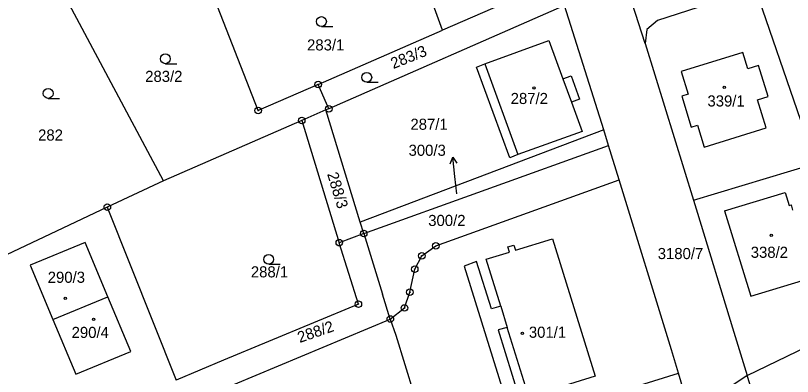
# Model space of a CAD drawing. Extents: x -736345 to -729997, y -1130177 to -1122501.
# Drawn here: x -733663.1 to -733544.4, y -1126554 to -1126498.8 of the extents above; entities that cross this region are included whole.
import ezdxf

# ---------------------------------------------------------------- set-up
doc = ezdxf.new("R2010")
doc.units = 0
for name, color, linetype in [('Vrstva 1', 7, 'Continuous'), ('Vrstva 16', 7, 'Continuous'), ('Vrstva 18', 7, 'Continuous'), ('Vrstva 19', 7, 'Continuous'), ('Vrstva 25', 7, 'Continuous'), ('Vrstva 4', 7, 'Continuous')]:
    doc.layers.add(name, color=color, linetype=linetype)

msp = doc.modelspace()

# ---------------------------------------------------------------- linework, layer by layer
at = {"layer": 'Vrstva 1'}
for points in [[(-733597.87, -1126501.04), (-733604.86, -1126481.77)], [(-733626.01, -1126513.34), (-733635.67, -1126488.52)], [(-733581.06, -1126493.7), (-733597.87, -1126501.04)], [(-733550.09, -1126494.79), (-733543.24, -1126514.79)], [(-733640.45, -1126524.07), (-733655.28, -1126496.28)], [(-733579.25, -1126497.25), (-733615.22, -1126513.06)], [(-733573.26, -1126516.3), (-733579.25, -1126497.25)], [(-733566.94, -1126503.1), (-733568.91, -1126496.91)], [(-733557.3, -1126497.09), (-733565.06, -1126499.56)], [(-733565.06, -1126499.56), (-733566.68, -1126500.95)], [(-733616.86, -1126509.34), (-733597.87, -1126501.04)], [(-733566.68, -1126500.95), (-733566.94, -1126503.1)], [(-733591.41, -1126506.21), (-733581.65, -1126502.63)], [(-733581.65, -1126502.63), (-733579.5, -1126508.49)], [(-733566.94, -1126503.1), (-733559.56, -1126527.04)], [(-733592.69, -1126506.68), (-733591.41, -1126506.21)], [(-733587.59, -1126520.58), (-733592.69, -1126506.68)], [(-733579.5, -1126508.49), (-733578.25, -1126508.03)], [(-733578.25, -1126508.03), (-733576.94, -1126511.61)], [(-733616.86, -1126509.34), (-733626.01, -1126513.34)], [(-733615.22, -1126513.06), (-733616.86, -1126509.34)], [(-733576.94, -1126511.61), (-733578.19, -1126512.07)], [(-733578.19, -1126512.07), (-733576.55, -1126516.53)], [(-733615.69, -1126513.25), (-733619.37, -1126514.86)], [(-733615.22, -1126513.06), (-733615.69, -1126513.25)], [(-733610.44, -1126530.41), (-733615.69, -1126513.25)], [(-733619.37, -1126514.86), (-733640.45, -1126524.07)], [(-733619.37, -1126514.86), (-733613.63, -1126533.54)], [(-733573.26, -1126516.3), (-733610.44, -1126530.41)], [(-733576.55, -1126516.53), (-733586.35, -1126520.07)], [(-733572.52, -1126518.7), (-733573.26, -1126516.3)], [(-733609.9, -1126532.15), (-733572.52, -1126518.7)], [(-733570.91, -1126523.95), (-733572.52, -1126518.7)], [(-733586.35, -1126520.07), (-733587.59, -1126520.58)], [(-733559.56, -1126527.04), (-733540.96, -1126521.43)], [(-733640.45, -1126524.07), (-733649.04, -1126528.12)], [(-733598.89, -1126534.03), (-733570.91, -1126523.95)], [(-733562.92, -1126549.92), (-733570.91, -1126523.95)], [(-733554.81, -1126528.67), (-733545.57, -1126525.85)], [(-733545.57, -1126525.85), (-733544.95, -1126527.87)], [(-733559.56, -1126527.04), (-733558.96, -1126529.01)], [(-733649.04, -1126528.12), (-733670.3, -1126538.13)], [(-733649.04, -1126528.12), (-733638.54, -1126554.54)], [(-733554.81, -1126528.67), (-733550.82, -1126541.74)], [(-733544.95, -1126527.87), (-733544.62, -1126527.77)], [(-733544.37, -1126528.58), (-733544.62, -1126527.77)], [(-733558.96, -1126529.01), (-733553.59, -1126546.54)], [(-733609.9, -1126532.15), (-733610.44, -1126530.41)], [(-733609.9, -1126532.15), (-733613.63, -1126533.54)], [(-733609.9, -1126532.15), (-733607.03, -1126541.39)], [(-733652.41, -1126533.49), (-733660.83, -1126537)], [(-733648.95, -1126541.83), (-733652.41, -1126533.49)], [(-733610.72, -1126542.93), (-733613.63, -1126533.54)], [(-733586.72, -1126534.69), (-733581.1, -1126532.94)], [(-733581.1, -1126532.94), (-733574.56, -1126553.96)], [(-733601.04, -1126535.54), (-733598.89, -1126534.03)], [(-733587.89, -1126534.18), (-733586.97, -1126533.9)], [(-733587.64, -1126534.97), (-733587.89, -1126534.18)], [(-733586.97, -1126533.9), (-733586.72, -1126534.69)], [(-733602.12, -1126537.58), (-733601.04, -1126535.54)], [(-733591.19, -1126536.07), (-733587.64, -1126534.97)], [(-733660.83, -1126537), (-733657.35, -1126545.31)], [(-733592.67, -1126536.43), (-733594.57, -1126537.11)], [(-733594.57, -1126537.11), (-733585.93, -1126564.94)], [(-733590.37, -1126543.64), (-733592.67, -1126536.43)], [(-733588.99, -1126543.23), (-733591.19, -1126536.07)], [(-733602.85, -1126541.11), (-733602.12, -1126537.58)], [(-733551.35, -1126553.85), (-733520.75, -1126539)], [(-733550.82, -1126541.74), (-733541.25, -1126538.82)], [(-733657.35, -1126545.31), (-733648.95, -1126541.83)], [(-733645.47, -1126550.17), (-733648.95, -1126541.83)], [(-733605.84, -1126545.21), (-733607.03, -1126541.39)], [(-733603.66, -1126543.52), (-733602.85, -1126541.11)], [(-733610.72, -1126542.93), (-733631.3, -1126551.52)], [(-733605.84, -1126545.21), (-733603.66, -1126543.52)], [(-733588.99, -1126543.23), (-733590.37, -1126543.64)], [(-733588.99, -1126543.23), (-733587.98, -1126546.49)], [(-733657.35, -1126545.31), (-733653.86, -1126553.63)], [(-733629.74, -1126555.2), (-733605.84, -1126545.21)], [(-733605.84, -1126545.21), (-733604.98, -1126547.67)], [(-733587.98, -1126546.49), (-733589.36, -1126546.87)], [(-733584.72, -1126557.11), (-733587.98, -1126546.49)], [(-733553.59, -1126546.54), (-733551.35, -1126553.85)], [(-733604.98, -1126547.67), (-733600.89, -1126561.13)], [(-733589.36, -1126546.87), (-733585.09, -1126560.72)], [(-733653.86, -1126553.63), (-733645.47, -1126550.17)], [(-733561.83, -1126553.47), (-733562.92, -1126549.92)], [(-733631.3, -1126551.52), (-733638.54, -1126554.54)], [(-733585.09, -1126560.72), (-733561.83, -1126553.47)], [(-733560.79, -1126557.13), (-733561.83, -1126553.47)], [(-733574.56, -1126553.96), (-733584.72, -1126557.11)], [(-733551.35, -1126553.85), (-733559.99, -1126559.66)], [(-733549.66, -1126559.09), (-733551.35, -1126553.85)]]:
    msp.add_lwpolyline(points, dxfattribs=at)
at = {"layer": 'Vrstva 16'}
msp.add_lwpolyline([(-733595.68, -1126526.09), (-733595.98, -1126523.44)], dxfattribs=at)
at = {"layer": 'Vrstva 25'}
for points in [[(-733616.35, -1126500.48), (-733614.6, -1126500.48)], [(-733640.18, -1126506.17), (-733638.43, -1126506.17)], [(-733609.43, -1126509.01), (-733607.68, -1126509.01)], [(-733658.07, -1126511.47), (-733656.32, -1126511.47)], [(-733596.699, -1126521.509), (-733596.314, -1126520.459), (-733595.707, -1126521.397)], [(-733595.98, -1126523.44), (-733596.314, -1126520.459)], [(-733624.4, -1126536.85), (-733622.65, -1126536.85)]]:
    msp.add_lwpolyline(points, dxfattribs=at)
for centre, radius in [((-733616.35, -1126499.73), 0.75), ((-733640.18, -1126505.42), 0.75), ((-733609.43, -1126508.26), 0.75), ((-733616.86, -1126509.34), 0.5), ((-733616.86, -1126509.34), 0.032), ((-733583.91, -1126509.88), 0.175), ((-733554.87, -1126509.77), 0.175), ((-733658.07, -1126510.72), 0.75), ((-733626.01, -1126513.34), 0.5), ((-733626.01, -1126513.34), 0.032), ((-733615.22, -1126513.06), 0.5), ((-733615.22, -1126513.06), 0.032), ((-733619.37, -1126514.86), 0.5), ((-733619.37, -1126514.86), 0.032), ((-733649.04, -1126528.12), 0.5), ((-733649.04, -1126528.12), 0.032), ((-733609.9, -1126532.15), 0.5), ((-733609.9, -1126532.15), 0.032), ((-733547.68, -1126532.43), 0.175), ((-733613.63, -1126533.54), 0.5), ((-733613.63, -1126533.54), 0.032), ((-733598.89, -1126534.03), 0.5), ((-733598.89, -1126534.03), 0.032), ((-733624.4, -1126536.1), 0.75), ((-733601.04, -1126535.54), 0.5), ((-733601.04, -1126535.54), 0.032), ((-733602.12, -1126537.58), 0.5), ((-733602.12, -1126537.58), 0.032), ((-733602.85, -1126541.11), 0.5), ((-733655.46, -1126542.04), 0.175), ((-733602.85, -1126541.11), 0.032), ((-733610.72, -1126542.93), 0.5), ((-733610.72, -1126542.93), 0.032), ((-733603.66, -1126543.52), 0.5), ((-733603.66, -1126543.52), 0.032), ((-733651.14, -1126545.26), 0.175), ((-733605.84, -1126545.21), 0.5), ((-733605.84, -1126545.21), 0.032), ((-733585.68, -1126547.4), 0.175)]:
    msp.add_circle(centre, radius, dxfattribs=at)
at = {"layer": 'Vrstva 4'}
for points in [[(-733552.02, -1126504.48), (-733561.46, -1126507.39)], [(-733551.26, -1126506.94), (-733552.02, -1126504.48)], [(-733591.41, -1126506.21), (-733586.35, -1126520.07)], [(-733561.46, -1126507.39), (-733560.39, -1126510.84)], [(-733549.62, -1126506.43), (-733551.26, -1126506.94)], [(-733548.16, -1126511.18), (-733549.62, -1126506.43)], [(-733579.5, -1126508.49), (-733578.19, -1126512.07)], [(-733560.39, -1126510.84), (-733561.35, -1126511.14)], [(-733561.35, -1126511.14), (-733559.9, -1126515.87)], [(-733549.8, -1126511.69), (-733548.16, -1126511.18)], [(-733548.48, -1126515.99), (-733549.8, -1126511.69)], [(-733559.9, -1126515.87), (-733558.94, -1126515.57)], [(-733558.94, -1126515.57), (-733557.91, -1126518.93)], [(-733557.91, -1126518.93), (-733548.48, -1126515.99)]]:
    msp.add_lwpolyline(points, dxfattribs=at)

# ---------------------------------------------------------------- texts
at = {"layer": 'Vrstva 16'}
msp.add_text('300/3', height=1.7, dxfattribs=at).set_placement((-733603.056, -1126520.26))
at = {"layer": 'Vrstva 18'}
for s, height, p in [('283/1', 1.7, (-733618.55, -1126504.15)), ('283/2', 1.7, (-733643.26, -1126508.96)), ('287/1', 1.7, (-733602.77, -1126516.28)), ('282', 1.7, (-733659.61, -1126517.93)), ('300/3', 0.1, (-733595.48, -1126525.89)), ('300/2', 1.7, (-733600.05, -1126530.99)), ('3180/7', 1.7, (-733565.02, -1126536.05)), ('288/1', 1.7, (-733627.13, -1126538.85))]:
    msp.add_text(s, height=height, dxfattribs=at).set_placement(p)
for s, rotation, p in [('283/3', 21.90018, (-733605.38, -1126507)), ('288/3', 286.80228, (-733615.501, -1126523.033)), ('288/2', 19.10015, (-733619.667, -1126548.886))]:
    msp.add_text(s, height=1.7, rotation=rotation, dxfattribs=at).set_placement(p)
at = {"layer": 'Vrstva 19'}
for s, p in [('287/2', (-733587.47, -1126512.34)), ('339/1', (-733557.43, -1126512.72)), ('338/2', (-733550.82, -1126535.86)), ('290/3', (-733658.14, -1126539.68)), ('290/4', (-733654.49, -1126548.11)), ('301/1', (-733584.69, -1126548.08))]:
    msp.add_text(s, height=1.7, dxfattribs=at).set_placement(p)

doc.saveas('drawing.dxf')
